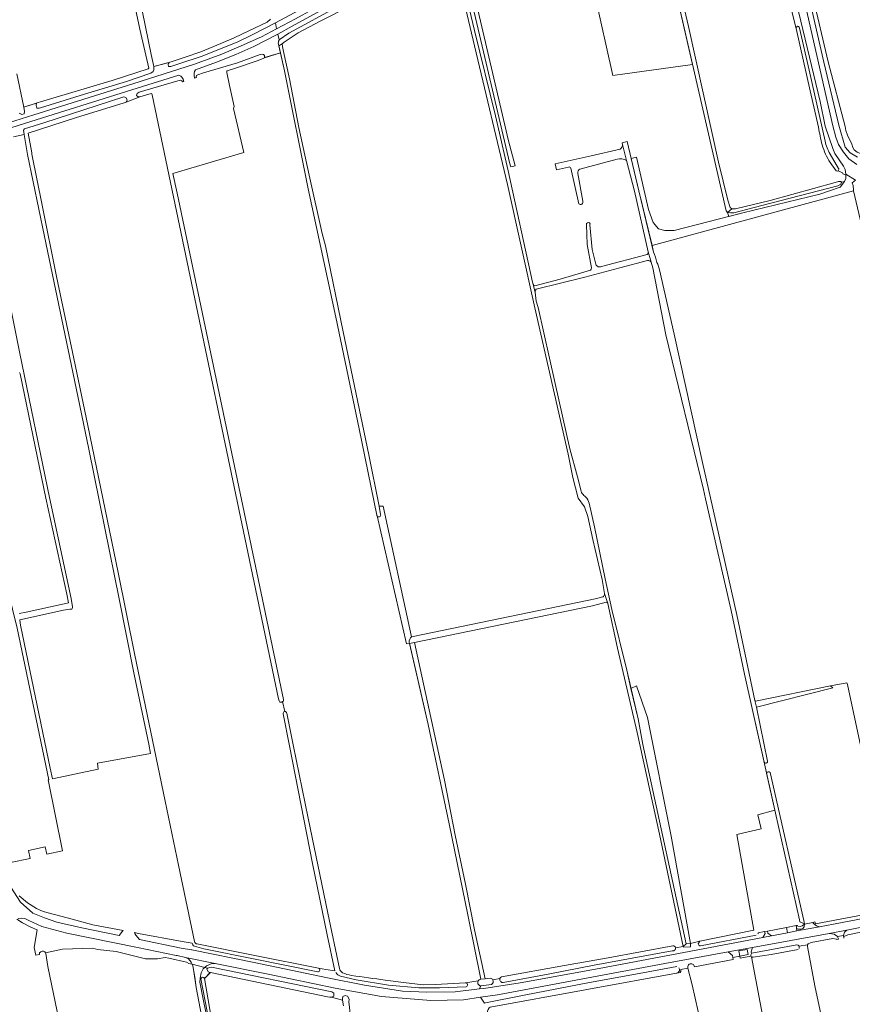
# Model space of a CAD drawing. Header units: metres. Extents: x 209813 to 223847, y 571801 to 587119.
# Tile 377 of 656: x 218587 to 219029, y 577164 to 577687. Entities that reach past the tile are written whole.
import ezdxf

# ---------------------------------------------------------------- set-up
doc = ezdxf.new("R2010")
doc.units = ezdxf.units.M
for name, color, linetype, lineweight in [('B-RO-GR-BOUWLAND-GV', 8, 'Continuous', 0), ('B-RO-GR-GRAS-GV', 8, 'Continuous', 0), ('B-RO-GR-GROENVOORZIENING-GV', 8, 'Continuous', 0), ('B-RO-GR-HOUTWAL-GV', 8, 'Continuous', 0), ('B-RO-OG-TERREIN_CULTUURSCHEIDING-GV', 8, 'Continuous', 0), ('B-RO-OG-WATER_GREPPEL-GV', 8, 'Continuous', 0), ('B-RO-OG-WEG-GV', 8, 'Continuous', 0), ('B-RO-VH-VERHARDING_HALFVERHARDING-GV', 8, 'Continuous', 0), ('B-RO-VH-VERHARDING_HALFVERHARDING_GRIND-GV', 8, 'Continuous', 0), ('B-RO-VH-VERHARDING_PUIN-GV', 8, 'Continuous', 0), ('B-RO-VH-VERHARDING_STRAATBAKSTEEN-GV', 8, 'Continuous', 0)]:
    doc.layers.add(name, color=color, linetype=linetype, lineweight=lineweight)

msp = doc.modelspace()

# ---------------------------------------------------------------- linework, layer by layer
at = {"layer": 'B-RO-GR-BOUWLAND-GV', "flags": 128}
for points in [[(218585.43, 577657.91), (218589.165, 577640.17), (218596.872, 577642.535), (218598.089, 577642.925), (218636.089, 577654.248), (218655.107, 577660.576), (218655.617, 577660.789), (218650.796, 577681.519), (218639.895, 577732.341), (218627.844, 577794.117), (218613.586, 577862.622), (218614.949, 577862.851)], [(218636.917, 577765.171), (218656.864, 577668.194), (218658.121, 577661.724), (218667.333, 577664.237), (218674.794, 577666.738), (218683.212, 577669.529), (218693.819, 577674.001), (218700.767, 577677.021), (218708.538, 577680.668), (218718.317, 577685.354), (218720.197, 577686.809)], [(218761.867, 577693.598), (218746.931, 577685.973), (218734.87, 577679.608), (218727.306, 577674.668), (218726.297, 577673.768), (218726.456, 577672.397), (218726.96, 577669.753), (218730.167, 577655.269), (218735.22, 577629.424), (218740.607, 577603.993), (218747.634, 577573.009), (218749.263, 577566.612), (218758.753, 577520.909), (218772.354, 577455.541), (218777.72, 577428.308), (218779.85, 577428.259), (218795.045, 577358.939), (218893.341, 577379.353), (218896.426, 577380.113), (218896.685, 577380.253), (218896.865, 577380.42), (218897.322, 577381.01), (218897.465, 577381.383), (218897.489, 577381.627), (218897.495, 577381.979), (218896.246, 577389.396), (218891.308, 577410.618), (218888.629, 577422.771), (218886.802, 577428.043), (218883.439, 577432.599), (218880.544, 577443.57), (218878.098, 577455.934), (218860.477, 577533.579), (218845.99, 577599.162), (218828.365, 577672.76), (218818.067, 577716.197)]]:
    msp.add_lwpolyline(points, dxfattribs=at)
msp.add_lwpolyline([(218901.806, 577656.989), (218944.171, 577662.87), (218921.902, 577760.361), (218921.764, 577760.858), (218921.385, 577761.004), (218920.117, 577760.504), (218882.348, 577744.117)], close=True, dxfattribs=at)
at = {"layer": 'B-RO-GR-GRAS-GV', "flags": 128}
for points in [[(218929.33, 577737.044), (218941.933, 577683.041), (218957.988, 577610.997), (218962.838, 577590.804), (218964.124, 577586.867), (218965.08, 577586.11), (218966.954, 577586.156), (218985.407, 577590.65), (219019.83, 577600.106), (219021.629, 577600.652), (219022.878, 577600.683), (219023.304, 577600.262), (219024.802, 577600.739), (219025.495, 577602.28), (219025.447, 577604.216), (219023.998, 577604.716), (219023.988, 577604.965), (219023.732, 577605.3), (219022.669, 577605.851), (219021.446, 577606.375)], [(219058.778, 577727.277), (219058.465, 577728.577), (219003.894, 577715.182), (219006.264, 577705.06), (219005.15, 577704.73), (219006.296, 577699.778), (219007.791, 577699.814), (219016.102, 577664.145), (219025.241, 577629.902), (219025.515, 577627.689), (219026.355, 577625.366), (219028.633, 577620.517), (219029.208, 577618.75), (219029.991, 577617.457), (219031.459, 577616.243), (219036.449, 577614.149), (219039.338, 577613.596), (219062.565, 577615.865), (219074.058, 577616.216), (219078.974, 577615.839), (219081.663, 577615.781), (219083.459, 577615.201), (219084.227, 577614.501), (219084.147, 577613.598)], [(219010.991, 577629.478), (219006.557, 577648.749), (218999.069, 577681.985)], [(218776.619, 577423.572), (218767.103, 577469.455), (218754.867, 577528.662), (218740.082, 577596.863), (218727.544, 577659.37), (218725.398, 577668.917), (218717.012, 577666.379), (218716.3, 577665.979), (218713.067, 577664.76), (218701.031, 577660.688), (218697.208, 577659.372), (218697.003, 577659.178), (218697.003, 577658.516), (218698.387, 577651.713), (218700.892, 577640.556), (218700.709, 577639.945), (218700.49, 577639.484), (218705.959, 577616.002), (218668.271, 577604.966), (218670.51, 577594.479), (218727.09, 577325.681), (218726.958, 577324.727), (218726.577, 577324.559)], [(218656.856, 577647.316), (218650.757, 577645.597), (218643.435, 577642.804), (218642.531, 577642.372), (218616.591, 577634.463), (218591.55, 577626.348), (218593.445, 577615.928), (218593.486, 577615.225), (218598.883, 577588.051), (218606.615, 577550.181), (218615.722, 577506.68), (218623.114, 577471.193), (218639.286, 577393.073), (218647.976, 577350.028), (218664.148, 577271.771), (218671.253, 577237.749), (218679.787, 577197.179)], [(218727.672, 577319.226), (218726.577, 577324.559), (218726.072, 577324.337), (218725.153, 577324.337), (218724.683, 577325.043), (218724.439, 577326.083), (218657.337, 577646.629), (218657.091, 577647.269), (218656.856, 577647.316)], [(218565.241, 577617.33), (218587.049, 577509.419), (218602.891, 577432.883), (218614.23, 577379.365), (218615.019, 577374.847), (218615.05, 577374.412), (218614.733, 577373.657), (218613.665, 577373.657), (218610.277, 577373.087), (218587.023, 577367.94), (218587.204, 577366.453), (218587.454, 577365.2), (218603.187, 577289.167), (218604.414, 577283.501), (218628.713, 577288.712), (218628.228, 577291.869), (218656.491, 577297.084), (218655.56, 577301.975), (218647.835, 577338.973), (218639.855, 577379.18), (218632.172, 577416.684), (218623.719, 577458.63), (218616.089, 577495.171), (218608.505, 577531.712), (218600.208, 577571.457), (218591.129, 577615.087), (218589.299, 577625.712), (218583.794, 577624.436)], [(219020.355, 577606.311), (219017.187, 577610.706)], [(219075.929, 577399.239), (219068.485, 577430.734), (219061.753, 577461.179), (219054.096, 577492.044), (219046.713, 577522.839), (219029.655, 577595.806), (218922.669, 577566.619), (218923.487, 577563.229)], [(218987.887, 577266.904), (218975.751, 577320.909), (218971.807, 577339.083), (218964.62, 577372.837), (218950.962, 577432.208), (218949.902, 577437.088), (218929.937, 577519.254), (218922.984, 577554.802), (218922.155, 577557.792)], [(218925.224, 577557.734), (218925.747, 577556.809), (218926.603, 577553.799), (218934.397, 577519.647), (218949.415, 577451.577), (218953.605, 577432.798), (218967.727, 577370.573), (218977.293, 577325.104), (218977.576, 577324.804), (219017.36, 577332.952), (219026.03, 577334.601), (219026.341, 577333.675), (219049.459, 577226.258)], [(218860.6, 577542.231), (218860.648, 577541.968), (218861.179, 577537.06), (218862.161, 577533.715), (218871.294, 577493.502), (218879.051, 577458.678), (218883.094, 577443.896), (218885.01, 577436.259)], [(218586.683, 577371.388), (218590.471, 577372.081), (218609.065, 577376.153), (218612.87, 577376.93), (218612.002, 577381.629), (218600.912, 577432.469), (218587.24, 577498.519), (218586.89, 577499.218)], [(218886.516, 577433.897), (218886.919, 577433.545), (218887.353, 577433.231)], [(218795.045, 577358.939), (218779.85, 577428.259), (218777.72, 577428.308), (218778.571, 577423.852)], [(218889.217, 577429.847), (218892.107, 577417.42), (218897.695, 577389.688), (218901.389, 577373.531), (218909.21, 577341.258), (218911.462, 577331.523), (218914.48, 577332.837), (218920.174, 577316.189), (218932.826, 577253.139), (218943.087, 577196.202), (218947.932, 577197.418), (218976.703, 577203.184), (218967.579, 577254.011), (218980.642, 577256.936), (218978.757, 577264.463), (218987.887, 577266.904)], [(218776.717, 577423.143), (218792.241, 577355.179), (218793.859, 577355.488), (218793.738, 577356.01)], [(218898.366, 577377.287), (218891.129, 577375.328), (218796.483, 577355.922), (218804.311, 577320.174), (218812.475, 577282.783), (218818.159, 577253.707), (218823.569, 577227.583), (218828.35, 577203.33), (218834.042, 577177.388), (218836.839, 577177.708)], [(218935.146, 577193.798), (218939.222, 577194.536), (218926.605, 577254.109), (218914.72, 577308.13), (218904.369, 577352.961), (218899.211, 577376.695), (218899.158, 577376.859)], [(218831.685, 577177.106), (218824.818, 577211.366), (218814.939, 577259.584), (218803.855, 577312.334), (218793.859, 577355.488)], [(218681.081, 577195.906), (218711.86, 577189.821), (218745.58, 577183.072), (218749.56, 577182.242), (218754.329, 577181.633), (218750.255, 577200.727), (218742.385, 577238.641), (218730.295, 577301.123), (218726.848, 577318.102)], [(218728.752, 577318.468), (218732.198, 577301.539), (218740.198, 577262.704), (218750.507, 577212.287), (218756.727, 577182.822)], [(218686.179, 577143.923), (218680.675, 577172.788), (218679.401, 577181.226), (218678.825, 577184.243), (218678.462, 577185.133), (218676.855, 577185.538), (218675.464, 577186.159), (218666.173, 577188.386), (218664.201, 577188.688), (218660.191, 577188.065), (218653.831, 577188.049), (218638.203, 577191.864), (218628.311, 577192.973), (218625.843, 577193.581), (218609.739, 577193.101), (218600.727, 577191.084), (218600.856, 577190.858), (218601.889, 577183.987), (218624.464, 577075.691)], [(218842.688, 577178.392), (218876.248, 577184.385), (218899.396, 577188.539), (218933.633, 577194.898)], [(219000.211, 577192.949), (218985.802, 577190.262), (218976.418, 577188.824), (218976.12, 577188.817), (218975.832, 577188.884), (218975.632, 577188.98), (218975.454, 577189.111), (218982.429, 577152.355), (218986.002, 577132.754), (218975.878, 577130.909), (218973.394, 577144.536), (218954.43, 577141.432), (218957.065, 577128.89), (218964.313, 577098.789), (218970.534, 577068.913), (218976.904, 577041.52), (218978.596, 577033.715)], [(219028.95, 577082.663), (219021.434, 577115.11), (219014.762, 577147.141), (219009.109, 577173.623), (219005.15, 577194.572), (219005.115, 577195.397), (219000.678, 577194.692)], [(218973.686, 577032.684), (218963.638, 577084.188), (218956.442, 577117.998), (218950.271, 577145.804), (218943.955, 577174.092), (218941.723, 577183.048), (218937.883, 577182.306), (218937.931, 577181.197), (218937.629, 577180.783), (218836.704, 577162.317), (218836.118, 577162.021), (218835.671, 577161.135), (218835.384, 577160.128), (218849.316, 577098.72), (218860.084, 577048.973), (218868.891, 577006.252), (218878.72, 576960.051), (218889.424, 576910.175), (218897.797, 576871.752)], [(218758.903, 577163.024), (218758.417, 577166.064), (218752.516, 577167.598), (218751.626, 577167.598), (218750.42, 577167.812), (218688.215, 577180.685), (218685.12, 577177.584)], [(218685.12, 577177.584), (218687.982, 577161.125), (218688.558, 577157.066), (218695.77, 577123.606), (218705.491, 577077.346), (218716.519, 577024.32), (218721.747, 576997.729)], [(218780.994, 577176.685), (218790.704, 577175.456), (218801.24, 577174.232), (218807.638, 577174.283), (218823.592, 577175.236), (218830.411, 577176.288), (218830.565, 577176.499), (218830.747, 577176.684), (218830.956, 577176.841), (218831.185, 577176.965), (218831.43, 577177.054), (218831.685, 577177.106)]]:
    msp.add_lwpolyline(points, dxfattribs=at)
at = {"layer": 'B-RO-GR-GRAS-GV'}
for points in [[(219012.898, 577620.09, -0.0109938), (219010.991, 577629.478)], [(219017.187, 577610.706, -0.0551624), (219012.898, 577620.09)], [(219021.446, 577606.375, -0.3354469), (219020.355, 577606.311)], [(218921.602, 577558.447, 0.197206), (218920.254, 577558.775)], [(218861.207, 577543.44, 0.2799989), (218860.6, 577542.231)], [(218887.353, 577433.231, -0.1573303), (218889.217, 577429.847)], [(218778.571, 577423.852, -0.9205708), (218776.717, 577423.143)], [(218899.158, 577376.859, 0.3308751), (218898.366, 577377.287)], [(218793.738, 577356.01, -0.2577796), (218795.045, 577358.939)], [(218679.787, 577197.179, 0.3336326), (218681.145, 577195.897)], [(218933.633, 577194.898, -0.4128444), (218935.146, 577193.798)], [(219000.678, 577194.692, -0.2334219), (219000.673, 577193.471)], [(218756.727, 577182.822, 0.2168062), (218758.328, 577180.632)], [(218758.327, 577180.633, 0.0620839), (218763.155, 577179.158)], [(218763.155, 577179.158, 0.0002674), (218780.994, 577176.685)], [(218836.839, 577177.708, -0.2330312), (218838.126, 577176.802)], [(218841.917, 577177.48, -0.1955554), (218842.688, 577178.392)]]:
    msp.add_lwpolyline(points, format="xyb", dxfattribs=at)
at = {"layer": 'B-RO-GR-GRAS-GV', "flags": 128}
msp.add_lwpolyline([(218558.479, 577381.947), (218556.73, 577381.645), (218565.403, 577339.172), (218570.372, 577309.23), (218574.887, 577278.683), (218581.138, 577243.711), (218582.156, 577239.105), (218592.472, 577241.324), (218591.615, 577245.528), (218600.55, 577247.486), (218601.474, 577243.592), (218609.677, 577245.275), (218602.177, 577283.021), (218602.435, 577283.077), (218585.583, 577363.61), (218583.11, 577373.607), (218580.855, 577382.978), (218580.451, 577383.34), (218579.944, 577383.365), (218577.67, 577383.158), (218559.82, 577380.421), (218558.881, 577380.876)], close=True, dxfattribs=at)
at = {"layer": 'B-RO-GR-GRAS-GV'}
msp.add_arc((218727.803, 577318.265), 0.97, 12.0991, 189.07607, dxfattribs=at)
at = {"layer": 'B-RO-GR-GROENVOORZIENING-GV', "flags": 128}
for points in [[(218685.12, 577177.584), (218688.093, 577180.71), (218687.063, 577181.114), (218686.369, 577182.62), (218686.948, 577182.992), (218685.233, 577183.425), (218684.458, 577182.728), (218683.389, 577180.482), (218682.834, 577177.686), (218682.636, 577175.587), (218684.332, 577166.504), (218714.867, 577017.939)], [(218693.479, 577124.489), (218683.127, 577177.307)]]:
    msp.add_lwpolyline(points, dxfattribs=at)
at = {"layer": 'B-RO-GR-GROENVOORZIENING-GV'}
msp.add_lwpolyline([(218683.127, 577177.307, -0.7780489), (218685.12, 577177.584)], format="xyb", dxfattribs=at)
at = {"layer": 'B-RO-GR-HOUTWAL-GV', "flags": 128}
msp.add_lwpolyline([(218940.685, 577196.017), (218943.087, 577196.202), (218932.826, 577253.139), (218920.174, 577316.189), (218914.48, 577332.837), (218911.462, 577331.523), (218915.209, 577315.326), (218917.793, 577301.823)], close=True, dxfattribs=at)
at = {"layer": 'B-RO-OG-TERREIN_CULTUURSCHEIDING-GV', "flags": 128}
msp.add_lwpolyline([(218963.333, 577582.089), (218970.884, 577584.005), (219011.796, 577593.936), (219022.483, 577597.735), (219024.802, 577600.739), (219023.304, 577600.262), (219022.944, 577599.309), (219021.312, 577598.331), (218980.941, 577588.007), (218966.099, 577584.104), (218964.225, 577584.057), (218962.753, 577584.185)], close=True, dxfattribs=at)
at = {"layer": 'B-RO-OG-WATER_GREPPEL-GV', "flags": 128}
for points in [[(218921.385, 577761.004), (218921.764, 577760.858), (218921.902, 577760.361), (218961.916, 577585.186), (218962.786, 577584.146), (218965.08, 577586.11), (218964.124, 577586.867), (218962.838, 577590.804), (218957.988, 577610.997), (218941.933, 577683.041), (218929.33, 577737.044), (218923.13, 577761.236), (218923.18, 577761.737)], [(218831.685, 577177.106), (218834.042, 577177.388), (218828.35, 577203.33), (218823.569, 577227.583), (218818.159, 577253.707), (218812.475, 577282.783), (218804.311, 577320.174), (218796.483, 577355.922), (218793.882, 577355.39), (218803.855, 577312.334), (218814.939, 577259.584), (218824.818, 577211.366)], [(218977.576, 577324.804), (218977.293, 577325.104), (218978.047, 577321.56), (219018.669, 577331.86), (219017.36, 577332.952)]]:
    msp.add_lwpolyline(points, close=True, dxfattribs=at)
for points in [[(218818.067, 577716.197), (218828.365, 577672.76), (218845.99, 577599.162), (218860.477, 577533.579), (218878.098, 577455.934), (218880.544, 577443.57), (218883.439, 577432.599), (218886.802, 577428.043), (218888.629, 577422.771), (218891.308, 577410.618), (218896.246, 577389.396), (218897.495, 577381.979), (218899.211, 577376.695), (218904.369, 577352.961), (218914.72, 577308.13), (218926.605, 577254.109), (218939.222, 577194.536), (218940.685, 577196.017), (218917.793, 577301.823)], [(218859.542, 577546.107), (218859.122, 577547.285), (218846.218, 577606.293), (218839.483, 577635.628), (218828.412, 577680.856), (218819.863, 577716.822)], [(218747.634, 577573.009), (218740.607, 577603.993), (218735.22, 577629.424), (218730.167, 577655.269), (218726.96, 577669.753), (218726.456, 577672.397), (218726.297, 577673.768), (218724.558, 577672.656), (218727.544, 577659.37), (218740.082, 577596.863), (218754.867, 577528.662), (218767.103, 577469.455), (218776.619, 577423.572)], [(218923.487, 577563.229), (218915.666, 577595.654), (218909.474, 577621.891), (218906.785, 577621.245), (218907.017, 577620.333)], [(218909.171, 577611.879), (218907.017, 577620.333)], [(218905.786, 577617.763), (218890.336, 577614.219), (218871.263, 577610.004), (218871.932, 577606.797), (218878.233, 577608.377)], [(218884.242, 577607.316), (218904.082, 577612.501)], [(218909.171, 577611.879), (218913.315, 577595.612), (218920.614, 577563.31), (218922.984, 577554.802), (218929.937, 577519.254), (218949.902, 577437.088), (218950.962, 577432.208), (218964.62, 577372.837), (218971.807, 577339.083), (218975.751, 577320.909), (218982.139, 577292.479)], [(218879.523, 577607.726), (218883.755, 577588.861)], [(218885.898, 577590.219), (218883.259, 577605.004)], [(218962.786, 577584.146), (218964.225, 577584.057), (218966.099, 577584.104), (218980.941, 577588.007), (219021.312, 577598.331), (219022.944, 577599.309), (219023.325, 577600.319), (219022.878, 577600.683), (219021.629, 577600.652), (219019.83, 577600.106), (218985.407, 577590.65), (218966.954, 577586.156), (218965.08, 577586.11)], [(218887.862, 577577.831), (218888.276, 577567.26), (218890.511, 577554.882)], [(218892.776, 577556.708), (218890.897, 577564.648), (218889.697, 577577.611)], [(218778.571, 577423.852), (218777.72, 577428.308), (218772.354, 577455.541), (218758.753, 577520.909), (218749.263, 577566.612), (218747.634, 577573.009)], [(218861.207, 577543.44), (218886.944, 577549.909), (218905.569, 577554.832), (218920.254, 577558.775)], [(218920.005, 577561.894), (218895.798, 577555.529)], [(218977.293, 577325.104), (218967.727, 577370.573), (218953.605, 577432.798), (218949.415, 577451.577), (218934.397, 577519.647), (218926.603, 577553.799), (218925.747, 577556.809), (218925.224, 577557.734)], [(218890.028, 577553.587), (218873.808, 577548.8), (218860.484, 577545.316)], [(218859.589, 577545.929), (218860.648, 577541.968), (218860.6, 577542.231)], [(218885.01, 577436.259), (218883.094, 577443.896), (218879.051, 577458.678), (218871.294, 577493.502), (218862.161, 577533.715), (218861.179, 577537.06), (218860.648, 577541.968)], [(218917.793, 577301.823), (218915.209, 577315.326), (218909.21, 577341.258), (218901.389, 577373.531), (218897.695, 577389.688), (218892.107, 577417.42), (218889.217, 577429.847)], [(218983.992, 577292.993), (218978.047, 577321.56)], [(218983.455, 577286.626), (219000.969, 577208.684), (219001.056, 577207.686), (219003.595, 577206.592)], [(219003.595, 577206.592), (219003.164, 577208.395), (218985.333, 577286.919)]]:
    msp.add_lwpolyline(points, dxfattribs=at)
at = {"layer": 'B-RO-OG-WATER_GREPPEL-GV'}
for points in [[(218907.017, 577620.333, -0.2122065), (218905.786, 577617.763)], [(218904.082, 577612.501, -0.2012146), (218909.171, 577611.879)], [(218878.233, 577608.377, -0.4196867), (218879.523, 577607.726)], [(218883.259, 577605.004, -0.3011055), (218884.242, 577607.316)], [(218883.755, 577588.861, 0.7871178), (218885.898, 577590.219)], [(218889.697, 577577.611, 1.3102316), (218887.868, 577577.779)], [(218920.614, 577563.31, -0.3173191), (218920.005, 577561.894)], [(218925.224, 577557.734, 0.0351224), (218923.487, 577563.229)], [(218921.602, 577558.447, -0.1157679), (218922.155, 577557.792)], [(218890.511, 577554.882, -0.2234723), (218890.028, 577553.587)], [(218895.798, 577555.529, -0.4379965), (218892.776, 577556.708)], [(218860.484, 577545.316, -0.3148153), (218859.589, 577545.929)], [(218886.516, 577433.897, -0.1214001), (218885.01, 577436.259)], [(218776.619, 577423.572, 0.1108957), (218776.717, 577423.143)], [(218982.139, 577292.479, 0.9305025), (218983.976, 577293.025)], [(218985.333, 577286.919, 0.5948665), (218983.447, 577286.622)]]:
    msp.add_lwpolyline(points, format="xyb", dxfattribs=at)
at = {"layer": 'B-RO-OG-WEG-GV', "flags": 128}
for points in [[(219021.446, 577606.375), (219022.669, 577605.851), (219023.732, 577605.3), (219023.988, 577604.965), (219023.998, 577604.716), (219025.447, 577604.216), (219025.439, 577604.529), (219025.189, 577607.023), (219024.237, 577608.843), (219019.726, 577615.481), (219018.534, 577618.17), (219014.612, 577630.011), (219011.906, 577643.226), (218997.014, 577705.016), (218994.619, 577715.801), (218986.367, 577749.567), (218985.641, 577752.949)], [(218992.778, 577707.368), (218999.069, 577681.985)], [(219001.637, 577705.101), (219018.577, 577630.172), (219020.193, 577624.306), (219021.635, 577620.404), (219024.207, 577616.28), (219027.17, 577612.792), (219031.403, 577609.741)], [(219031.681, 577613.592), (219027.779, 577615.901), (219025.233, 577618.994), (219021.786, 577630.596), (219013.884, 577664.09), (219005.709, 577699.764)], [(218722.736, 577684.846), (218710.773, 577678.757), (218702.365, 577674.634), (218692.095, 577670.516), (218683.765, 577667.196), (218671.39, 577663.083), (218667.248, 577661.677), (218665.94, 577661.8), (218665.873, 577662.799), (218665.905, 577663.284), (218666.322, 577663.931), (218658.121, 577661.724), (218658.267, 577660.7), (218658.162, 577659.966), (218657.826, 577659), (218656.637, 577658.25), (218643.743, 577653.811), (218621.384, 577647.005), (218598.089, 577639.862), (218597.243, 577639.59), (218596.059, 577639.688), (218595.696, 577641.066), (218595.98, 577642.201), (218589.165, 577640.17), (218589.617, 577637.861), (218589.383, 577636.65), (218588.082, 577636.312), (218587.001, 577636.77), (218586.914, 577637.035)], [(218567.406, 577627.492), (218594.571, 577636.079), (218646.963, 577652.564), (218679.762, 577662.939), (218694.313, 577668.346), (218704.631, 577672.665), (218715.296, 577677.493), (218723.387, 577681.788)], [(218724.017, 577678.829), (218711.28, 577672.435), (218701.667, 577668.172), (218691.382, 577664.1), (218680.235, 577659.995), (218679.852, 577659.141), (218679.583, 577658.111), (218679.583, 577657.082), (218679.801, 577655.474)], [(219000.951, 577682.155), (219006.071, 577659.824), (219014.475, 577622.171)], [(218679.801, 577655.474), (218680.921, 577655.812), (218680.698, 577656.091), (218680.816, 577656.917), (218681.524, 577657.389), (218684.518, 577658.402), (218702.52, 577663.73), (218714.653, 577668.075), (218715.615, 577668.3), (218716.365, 577668.15), (218717.012, 577667.595), (218717.012, 577666.447), (218725.398, 577668.917), (218724.355, 577673.56)], [(218724.661, 577675.804), (218724.661, 577675.805)], [(218671.526, 577657.126), (218643.746, 577648.379), (218592.954, 577632.483), (218544.691, 577617.237), (218525.657, 577611.489)], [(218583.794, 577624.436), (218589.299, 577625.712), (218588.944, 577627.874), (218589.464, 577628.655), (218599.821, 577631.856), (218642.238, 577645.557), (218643.302, 577645.202), (218644.085, 577643.961), (218643.435, 577642.804), (218650.757, 577645.597), (218649.821, 577645.597), (218649.03, 577646.388), (218649.273, 577647.443), (218649.932, 577647.82), (218650.365, 577648.024), (218671.021, 577654.152), (218672.302, 577654.496), (218673.124, 577654.116), (218673.393, 577653.54), (218674.077, 577653.746), (218673.801, 577654.974), (218673.115, 577656.052), (218672.576, 577656.616), (218671.526, 577657.126)], [(219017.152, 577615.263), (219021.567, 577607.632)], [(219129.538, 577229.053), (219073.334, 577213.682), (219054.824, 577209.055), (219026.079, 577203.155), (219024.852, 577202.218), (219024.212, 577200.327), (219024.498, 577198.897), (219024.473, 577199.865), (219026.546, 577200.698), (219042.217, 577203.935), (219052.379, 577206.252), (219063.473, 577208.586), (219088.621, 577214.639), (219098.24, 577216.534), (219114.191, 577220.3), (219121.69, 577221.885), (219131.196, 577224.545)], [(218582.298, 577226.113), (218587.501, 577217.992), (218594.051, 577212.312), (218600.148, 577209.714), (218606.703, 577207.534), (218619.97, 577204.397), (218639.708, 577200.423), (218641.574, 577202.613), (218641.875, 577203.065), (218625.744, 577206.12), (218614.77, 577209.106), (218599.452, 577213.03), (218595.884, 577214.662), (218591.102, 577217.734), (218586.744, 577221.447)], [(218585.447, 577209.119), (218588.413, 577207.077), (218592.921, 577204.752), (218596.301, 577203.389), (218594.714, 577194.038), (218595.502, 577189.914), (218597.497, 577190.361), (218597.535, 577191.124), (218598.135, 577191.756), (218598.863, 577192.032), (218599.661, 577192.009), (218600.363, 577191.722), (218600.727, 577191.084), (218609.739, 577193.101), (218625.843, 577193.581), (218628.311, 577192.973), (218638.203, 577191.864), (218653.831, 577188.049), (218660.191, 577188.065), (218664.201, 577188.688), (218666.173, 577188.386), (218675.464, 577186.159), (218676.855, 577185.538), (218678.462, 577185.133), (218677.993, 577186.285), (218676.669, 577187.971), (218675.016, 577188.67), (218670.529, 577189.817), (218670.122, 577189.838), (218649.546, 577194.011), (218611.947, 577201.54), (218598.669, 577205.114), (218591.9, 577208.351), (218589.655, 577209.358), (218588.212, 577209.603), (218586.123, 577209.394)], [(218837.466, 577174.438), (218831.736, 577173.602), (218830.981, 577171.972), (218833.357, 577172.266), (218852.663, 577175.281), (218894.605, 577182.769), (218946.083, 577192.652), (218981.475, 577199.351), (218982.612, 577201.372), (218982.41, 577202.443), (218978.981, 577201.78)], [(218678.51, 577196.298), (218673.149, 577197.266), (218650.06, 577201.515), (218647.969, 577201.911), (218648.14, 577201.461), (218648.63, 577200.628), (218650.592, 577198.219), (218672.683, 577193.653), (218678.114, 577192.695), (218678.332, 577192.7), (218711.473, 577185.967), (218750.431, 577177.847), (218770.062, 577173.932), (218790.109, 577170.902), (218803.096, 577170.258), (218818.157, 577170.385), (218830.981, 577171.972)], [(218947.074, 577195.955), (218947.932, 577197.418), (218943.087, 577196.202)], [(218978.001, 577200.559), (218948.439, 577194.892)], [(219000.678, 577194.692), (219005.113, 577195.442), (219005.599, 577196.017), (219007.175, 577196.713), (219018.656, 577198.782), (219020.509, 577198.422), (219020.572, 577198.216), (219021.581, 577198.375), (219021.034, 577199.904), (219019.347, 577201.143), (219016.615, 577201.43), (218975.951, 577194.018)], [(218745.183, 577181.051), (218711.186, 577188.027), (218684.771, 577193.275), (218679.761, 577194.657)], [(218945.075, 577184.12), (218945.168, 577183.711), (218965.679, 577187.656), (218965.33, 577189.711), (218963.027, 577191.663), (218929.477, 577185.548), (218840.573, 577168.852), (218831.613, 577167.57), (218833.768, 577164.473), (218834.27, 577164.694), (218854.84, 577168.712), (218889.419, 577175.338), (218917.755, 577180.627), (218935.774, 577183.852)], [(218934.153, 577192.311), (218933.393, 577192.163), (218912.165, 577188.325), (218891.851, 577184.616), (218867.462, 577179.925), (218843.702, 577175.435)], [(218943.087, 577196.202), (218943.134, 577194.328), (218939.293, 577194.201), (218939.222, 577194.536), (218935.146, 577193.798)], [(218975.951, 577194.018), (218975.214, 577191.635), (218975.367, 577190.803)], [(218975.627, 577191.016), (218999.592, 577195.448)], [(218690.814, 577185.512), (218688.983, 577185.466), (218686.139, 577184.239), (218685.233, 577183.425), (218686.948, 577182.992), (218687.671, 577183.457), (218688.817, 577183.572), (218752.628, 577170.452), (218753.676, 577169.773), (218753.676, 577168.095), (218752.516, 577167.598), (218758.417, 577166.064), (218758.312, 577166.725), (218758.569, 577168.006), (218759.816, 577168.466), (218761.045, 577168.073), (218761.963, 577166.653), (218761.675, 577165.127), (218762.523, 577157.487)], [(218831.613, 577167.57), (218822.572, 577166.276), (218805.301, 577165.813), (218778.995, 577167.936), (218754.506, 577172.386), (218718.876, 577179.901), (218690.814, 577185.512)], [(218754.329, 577181.633), (218749.56, 577182.242), (218745.58, 577183.072)], [(218935.856, 577180.459), (218937.629, 577180.783), (218937.931, 577181.197), (218937.883, 577182.306), (218941.723, 577183.048)], [(218937.087, 577182.895), (218937.21, 577182.549), (218937.257, 577182.186)], [(218823.953, 577173.106), (218809.785, 577172.58), (218798.846, 577172.562), (218782.735, 577174.016), (218765.65, 577176.838), (218757.31, 577178.836)], [(218830.241, 577174.784), (218830.175, 577175.036), (218830.146, 577175.295), (218830.156, 577175.555), (218830.205, 577175.811), (218830.29, 577176.057), (218830.411, 577176.288), (218823.592, 577175.236)], [(218841.917, 577177.48), (218838.126, 577176.802)], [(218833.768, 577164.472), (218833.768, 577164.473)]]:
    msp.add_lwpolyline(points, dxfattribs=at)
for points in [[(218819.321, 577719.104), (218820.977, 577719.791), (218820.897, 577720.141), (218820.814, 577722.202), (218820.695, 577723.199), (218819.815, 577723.395), (218810.932, 577719.923), (218784.736, 577708.922), (218765.445, 577700.501), (218748.86, 577692.585), (218731.563, 577683.119), (218724.017, 577678.829), (218724.661, 577675.805), (218729.876, 577679.358), (218756.606, 577694.029), (218777.913, 577703.063), (218805.442, 577714.503), (218812.297, 577717.863), (218812.753, 577717.093), (218813.187, 577716.01), (218812.839, 577714.907), (218818.067, 577716.197), (218817.463, 577718.742), (218818.224, 577719.543)], [(218764.508, 577702.978), (218765.487, 577703.815), (218766.641, 577706.406), (218766.795, 577707.324), (218763.246, 577705.761), (218763.28, 577705.413), (218762.903, 577704.826), (218762.289, 577704.322), (218750.121, 577699.329), (218744.909, 577696.861), (218722.736, 577684.846), (218723.387, 577681.788), (218733.401, 577687.103), (218742.467, 577692.018), (218755.052, 577698.678)], [(219111.839, 577232.436), (219110.924, 577232.202), (219110.948, 577231.252), (219044.589, 577212.807), (219043.606, 577213.377), (219043.576, 577214.031), (219038.364, 577213.045), (219038.515, 577211.999), (219009.491, 577206.584), (219009.124, 577207.546), (219008.061, 577207.339), (219008.332, 577206.68), (219010.018, 577205.474), (219011.525, 577205.039), (219018.964, 577206.447), (219036.573, 577209.669), (219048.7, 577212.129), (219060.13, 577214.978), (219080.189, 577220.199), (219111.564, 577229.079)], [(218983.851, 577202.717), (218984.054, 577201.645), (218986.052, 577200.218), (218994.605, 577201.836), (218994.087, 577204.66)], [(218999.08, 577205.608), (218999.588, 577203.93), (219000.287, 577203.654), (219001.886, 577203.789), (219002.675, 577204.003), (219003.373, 577205.05), (219003.577, 577206.468), (219002.391, 577205.532), (219001.372, 577205.069), (218999.959, 577205.314), (218999.914, 577205.766)]]:
    msp.add_lwpolyline(points, close=True, dxfattribs=at)
at = {"layer": 'B-RO-OG-WEG-GV'}
for points in [[(218724.355, 577673.56, -0.1827149), (218724.661, 577675.804)], [(219014.475, 577622.171, 0.0806385), (219017.152, 577615.263)], [(219021.567, 577607.632, -0.4050852), (219021.446, 577606.375)], [(218978.981, 577201.78, -0.0933811), (218978.831, 577201.266)], [(218679.761, 577194.657, -0.2143108), (218678.51, 577196.298)], [(218948.439, 577194.892, -0.3830477), (218947.074, 577195.955)], [(218999.592, 577195.448, -0.2553271), (219000.678, 577194.692)], [(218975.367, 577190.803, -0.0709676), (218975.627, 577191.016)], [(218941.723, 577183.048, -1.0123849), (218945.075, 577184.12)], [(218757.31, 577178.836, -0.1586051), (218754.855, 577180.676)], [(218831.736, 577173.602, -0.2936852), (218830.241, 577174.784)]]:
    msp.add_lwpolyline(points, format="xyb", dxfattribs=at)
for centre, radius, start, end in [((219000.004, 577682.118), 0.948, 2.26447, 189.07607), ((218933.84, 577193.597), 1.324, 283.67714, 6.69299), ((218745.29, 577182.079), 1.034, 264.04988, 75.44792), ((218935.538, 577182.148), 1.719, 280.6483, 41.07046), ((218836.573, 577175.961), 1.765, 300.38808, 29.6113), ((218843.408, 577176.988), 1.57, 161.73132, 280.74932), ((218823.643, 577174.152), 1.091, 286.48995, 104.09581)]:
    msp.add_arc(centre, radius, start, end, dxfattribs=at)
at = {"layer": 'B-RO-VH-VERHARDING_HALFVERHARDING-GV', "flags": 128}
msp.add_lwpolyline([(219024.802, 577600.739), (219022.483, 577597.735), (219011.796, 577593.936), (218970.884, 577584.005), (218934.393, 577574.746), (218932.115, 577574.596), (218929.362, 577574.683), (218926.027, 577575.568), (218923.164, 577578.841), (218920.831, 577585.877), (218914.326, 577613.53), (218911.617, 577612.811), (218915.666, 577595.654), (218922.669, 577566.619), (219029.655, 577595.806), (219029.534, 577596.325), (219029.34, 577598.527), (219028.957, 577600.057), (219030.651, 577601.361), (219025.439, 577604.529), (219025.495, 577602.28)], close=True, dxfattribs=at)
at = {"layer": 'B-RO-VH-VERHARDING_HALFVERHARDING_GRIND-GV', "flags": 128}
msp.add_lwpolyline([(218820.977, 577719.791), (218821.529, 577717.375), (218823.23, 577711.823), (218847.249, 577610.038), (218847.641, 577608.488), (218849.961, 577609.075), (218846.505, 577622.302), (218823.731, 577719.274), (218823.637, 577720.894)], dxfattribs=at)
at = {"layer": 'B-RO-VH-VERHARDING_PUIN-GV', "flags": 128}
for points in [[(218999.597, 577202.781), (219011.525, 577205.039), (219010.018, 577205.474), (219008.332, 577206.68), (219008.061, 577207.339), (219003.577, 577206.468), (219003.373, 577205.05), (219002.675, 577204.003), (219001.886, 577203.789), (219000.287, 577203.654), (218999.588, 577203.93), (218999.08, 577205.608)], [(218975.367, 577190.803), (218975.214, 577191.635), (218975.951, 577194.018), (218963.027, 577191.663), (218965.33, 577189.711), (218965.491, 577188.766), (218969.301, 577189.46), (218969.496, 577188.391), (218975.172, 577189.483)], [(218685.233, 577183.425), (218686.139, 577184.239), (218688.983, 577185.466), (218690.814, 577185.512), (218675.016, 577188.67), (218676.669, 577187.971), (218677.993, 577186.285), (218678.462, 577185.133)], [(218714.867, 577017.939), (218684.332, 577166.504), (218682.636, 577175.587), (218682.834, 577177.686), (218683.389, 577180.482), (218684.458, 577182.728), (218685.233, 577183.425), (218678.462, 577185.133), (218678.825, 577184.243), (218679.914, 577178.207), (218680.675, 577172.788), (218686.179, 577143.923)]]:
    msp.add_lwpolyline(points, dxfattribs=at)
for points in [[(218999.08, 577205.608), (218994.087, 577204.66), (218994.605, 577201.836), (218999.597, 577202.781)], [(219026.079, 577203.155), (219016.615, 577201.43), (219019.347, 577201.143), (219021.034, 577199.904), (219024.212, 577200.327), (219024.852, 577202.218)], [(218969.301, 577189.46), (218968.803, 577192.198), (218973.093, 577192.979), (218973.592, 577190.241)]]:
    msp.add_lwpolyline(points, close=True, dxfattribs=at)
at = {"layer": 'B-RO-VH-VERHARDING_PUIN-GV'}
msp.add_lwpolyline([(218975.172, 577189.483, -0.3070566), (218975.367, 577190.803)], format="xyb", dxfattribs=at)
at = {"layer": 'B-RO-VH-VERHARDING_STRAATBAKSTEEN-GV', "flags": 128}
msp.add_lwpolyline([(218986.052, 577200.218), (218984.054, 577201.645), (218983.851, 577202.717), (218982.41, 577202.443), (218982.612, 577201.372), (218981.475, 577199.351)], close=True, dxfattribs=at)

doc.saveas('drawing.dxf')
